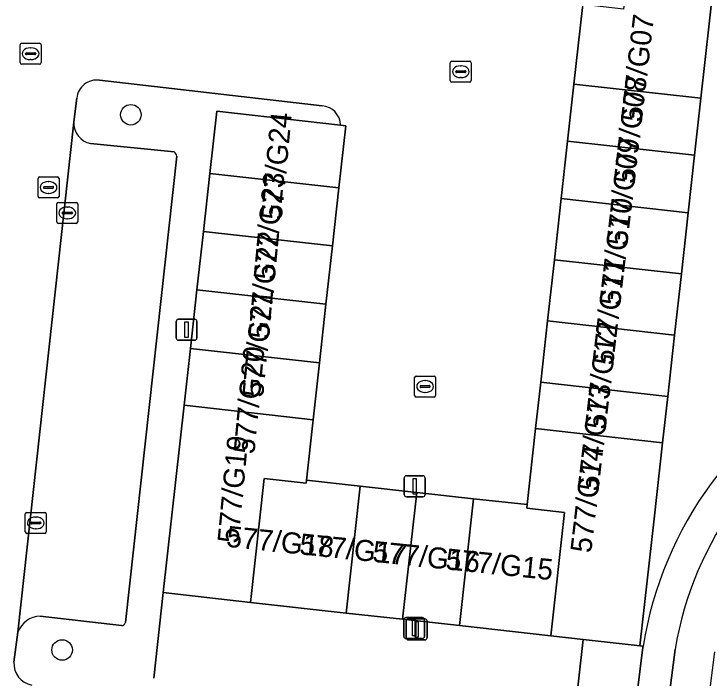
# Model space of a CAD drawing. Extents: x 162026 to 163502, y 387295 to 388169.
# Drawn here: x 162162.16 to 162195.29, y 387957.96 to 387989.59 of the extents above; entities that cross this region are included whole.
import ezdxf

# ---------------------------------------------------------------- set-up
doc = ezdxf.new("R2010")
doc.units = 0
for name, color, linetype in [('IMGEO_Boom', 7, 'Continuous'), ('IMGEO_Groenvoorziening', 7, 'Continuous'), ('IMGEO_Kolk', 7, 'Continuous'), ('IMGEO_Lichtmast', 7, 'Continuous'), ('IMGEO_Pand', 7, 'Continuous'), ('IMGEO_Pand_nummerreeks', 7, 'Continuous'), ('IMGEO_Parkeervlak_open', 7, 'Continuous'), ('IMGEO_Rijbaan_lokaal_open', 7, 'Continuous'), ('IMGEO_Rioolput', 7, 'Continuous'), ('IMGEO_Voetpad_open', 7, 'Continuous')]:
    doc.layers.add(name, color=color, linetype=linetype)

msp = doc.modelspace()

# ---------------------------------------------------------------- linework, layer by layer
at = {"layer": 'IMGEO_Boom'}
for centre in [(162167.731, 387984.79), (162164.456, 387959.299)]:
    msp.add_circle(centre, 0.489, dxfattribs=at)
at = {"layer": 'IMGEO_Groenvoorziening'}
for points in [[(162197.164, 387995.258), (162195.997, 387995.446), (162195.72, 387992.96), (162194.897, 387985.573), (162194.595, 387982.858), (162194.291, 387980.125), (162193.966, 387977.21), (162193.642, 387974.294), (162193.317, 387971.378), (162193.07, 387969.166), (162192.667, 387965.544), (162191.994, 387959.499), (162192.14, 387959.482)], [(162176.852, 387985.209), (162166.233, 387986.436)], [(162165.15, 387985.584), (162165.028, 387984.584), (162165.011, 387984.433)], [(162169.273, 387962.029), (162170.266, 387970.951), (162170.568, 387973.656), (162170.878, 387976.446), (162171.189, 387979.236), (162171.496, 387981.989), (162171.826, 387984.953), (162177.724, 387984.296)], [(162165.809, 387983.419), (162169.788, 387983.02)], [(162169.921, 387982.811), (162167.475, 387960.608)], [(162168.825, 387957.959), (162169.273, 387962.029)], [(162167.28, 387960.456), (162163.406, 387960.91)], [(162162.351, 387960.141), (162162.161, 387958.71)], [(162192.14, 387959.482), (162191.994, 387959.499), (162191.711, 387959.531), (162189.287, 387959.801), (162188.821, 387955.689)], [(162189.664, 387954.591), (162191.516, 387954.405), (162192.131, 387959.426), (162192.14, 387959.482)], [(162193.664, 387959.321), (162193.133, 387955.152), (162195.019, 387954.965), (162195.555, 387959.213)]]:
    msp.add_lwpolyline(points, dxfattribs=at)
for centre, radius, start, end in [((162166.11, 387985.478), 0.966, 82.6947, 173.6898), ((162176.787, 387984.274), 0.938, 1.3664, 86.002), ((162166.013, 387984.401), 1.003, 178.1488, 258.2554), ((162169.581, 387982.742), 0.347, 11.5485, 53.3939), ((162209.874, 387956.607), 17.965, 116.7271, 170.792), ((162209.805, 387956.652), 16.361, 116.181, 170.6106), ((162163.454, 387959.736), 1.175, 92.3531, 159.8243), ((162167.273, 387960.667), 0.211, 272.0368, 343.8352), ((162163.182, 387958.636), 1.023, 175.8798, 260.2286)]:
    msp.add_arc(centre, radius, start, end, dxfattribs=at)
at = {"layer": 'IMGEO_Kolk'}
for p, q in [((162182.955, 387986.414), (162182.955, 387987.266)), ((162183.03, 387987.34), (162183.882, 387987.34)), ((162183.443, 387987.12), (162183.468, 387987.12)), ((162183.956, 387987.266), (162183.956, 387986.414)), ((162183.214, 387986.834), (162183.214, 387986.846)), ((162183.652, 387986.797), (162183.254, 387986.797)), ((162183.257, 387986.883), (162183.655, 387986.883)), ((162183.698, 387986.846), (162183.698, 387986.834)), ((162183.466, 387986.56), (162183.441, 387986.56)), ((162183.882, 387986.34), (162183.03, 387986.34)), ((162164.201, 387979.688), (162164.201, 387980.54)), ((162164.276, 387980.614), (162165.128, 387980.614)), ((162165.202, 387980.54), (162165.202, 387979.688)), ((162164.689, 387980.394), (162164.714, 387980.394)), ((162164.46, 387980.108), (162164.46, 387980.12)), ((162164.898, 387980.071), (162164.5, 387980.071)), ((162164.503, 387980.157), (162164.901, 387980.157)), ((162164.712, 387979.834), (162164.687, 387979.834)), ((162164.944, 387980.12), (162164.944, 387980.108)), ((162165.128, 387979.614), (162164.276, 387979.614)), ((162181.253, 387971.42), (162181.253, 387972.272)), ((162181.328, 387972.346), (162182.18, 387972.346)), ((162182.254, 387972.272), (162182.254, 387971.42)), ((162181.555, 387971.889), (162181.953, 387971.889)), ((162181.741, 387972.126), (162181.766, 387972.126)), ((162181.512, 387971.84), (162181.512, 387971.852)), ((162181.95, 387971.803), (162181.552, 387971.803)), ((162181.764, 387971.566), (162181.739, 387971.566)), ((162181.996, 387971.852), (162181.996, 387971.84)), ((162182.18, 387971.346), (162181.328, 387971.346)), ((162162.701, 387964.923), (162162.701, 387965.775)), ((162162.776, 387965.849), (162163.628, 387965.849)), ((162163.189, 387965.629), (162163.214, 387965.629)), ((162163.702, 387965.775), (162163.702, 387964.923)), ((162162.96, 387965.343), (162162.96, 387965.355)), ((162163.398, 387965.306), (162163, 387965.306)), ((162163.003, 387965.392), (162163.401, 387965.392)), ((162163.444, 387965.355), (162163.444, 387965.343)), ((162163.212, 387965.069), (162163.187, 387965.069)), ((162163.628, 387964.849), (162162.776, 387964.849))]:
    msp.add_line(p, q, dxfattribs=at)
for points in [[(162182.955, 387986.414), (162182.955, 387987.266)], [(162183.03, 387987.34), (162183.882, 387987.34)], [(162183.956, 387987.266), (162183.956, 387986.414)], [(162183.882, 387986.34), (162183.03, 387986.34)], [(162164.201, 387979.688), (162164.201, 387980.54)], [(162164.276, 387980.614), (162165.128, 387980.614)], [(162165.202, 387980.54), (162165.202, 387979.688)], [(162165.128, 387979.614), (162164.276, 387979.614)], [(162181.253, 387971.42), (162181.253, 387972.272)], [(162181.328, 387972.346), (162182.18, 387972.346)], [(162182.254, 387972.272), (162182.254, 387971.42)], [(162182.18, 387971.346), (162181.328, 387971.346)], [(162162.701, 387964.923), (162162.701, 387965.775)], [(162162.776, 387965.849), (162163.628, 387965.849)], [(162163.702, 387965.775), (162163.702, 387964.923)], [(162163.628, 387964.849), (162162.776, 387964.849)]]:
    msp.add_lwpolyline(points, dxfattribs=at)
for centre, radius, start, end in [((162183.032, 387987.264), 0.0765, 91.552, 178.448), ((162183.032, 387987.264), 0.0765, 91.552, 178.448), ((162183.88, 387987.264), 0.0765, 1.552, 88.448), ((162183.88, 387987.264), 0.0765, 1.552, 88.448), ((162183.254, 387986.843), 0.0403, 85.8775, 175.7526), ((162183.251, 387986.833), 0.0366, 178.938, 274.7102), ((162183.655, 387986.84), 0.043, 264.8664, 352.4533), ((162183.659, 387986.845), 0.0386, 1.7309, 96.639), ((162183.032, 387986.416), 0.0765, 181.552, 268.448), ((162183.032, 387986.416), 0.0765, 181.552, 268.448), ((162183.88, 387986.416), 0.0765, 271.552, 358.448), ((162183.88, 387986.416), 0.0765, 271.552, 358.448), ((162164.278, 387980.538), 0.0765, 91.552, 178.448), ((162164.278, 387980.538), 0.0765, 91.552, 178.448), ((162165.126, 387980.538), 0.0765, 1.552, 88.448), ((162165.126, 387980.538), 0.0765, 1.552, 88.448), ((162164.5, 387980.117), 0.0403, 85.8775, 175.7526), ((162164.497, 387980.107), 0.0366, 178.938, 274.7102), ((162164.901, 387980.114), 0.043, 264.8664, 352.4533), ((162164.905, 387980.119), 0.0386, 1.7309, 96.639), ((162164.278, 387979.69), 0.0765, 181.552, 268.448), ((162164.278, 387979.69), 0.0765, 181.552, 268.448), ((162165.126, 387979.69), 0.0765, 271.552, 358.448), ((162165.126, 387979.69), 0.0765, 271.552, 358.448), ((162181.33, 387972.27), 0.0765, 91.552, 178.448), ((162181.33, 387972.27), 0.0765, 91.552, 178.448), ((162182.178, 387972.27), 0.0765, 1.552, 88.448), ((162182.178, 387972.27), 0.0765, 1.552, 88.448), ((162181.552, 387971.849), 0.0403, 85.8775, 175.7526), ((162181.957, 387971.851), 0.0386, 1.7309, 96.639), ((162181.549, 387971.839), 0.0366, 178.938, 274.7102), ((162181.953, 387971.846), 0.043, 264.8664, 352.4533), ((162181.33, 387971.422), 0.0765, 181.552, 268.448), ((162181.33, 387971.422), 0.0765, 181.552, 268.448), ((162182.178, 387971.422), 0.0765, 271.552, 358.448), ((162182.178, 387971.422), 0.0765, 271.552, 358.448), ((162162.778, 387965.773), 0.0765, 91.552, 178.448), ((162162.778, 387965.773), 0.0765, 91.552, 178.448), ((162163.626, 387965.773), 0.0765, 1.552, 88.448), ((162163.626, 387965.773), 0.0765, 1.552, 88.448), ((162163, 387965.352), 0.0403, 85.8775, 175.7526), ((162162.997, 387965.342), 0.0366, 178.938, 274.7102), ((162163.401, 387965.349), 0.043, 264.8664, 352.4533), ((162163.405, 387965.354), 0.0386, 1.7309, 96.639), ((162162.778, 387964.925), 0.0765, 181.552, 268.448), ((162162.778, 387964.925), 0.0765, 181.552, 268.448), ((162163.626, 387964.925), 0.0765, 271.552, 358.448), ((162163.626, 387964.925), 0.0765, 271.552, 358.448)]:
    msp.add_arc(centre, radius, start, end, dxfattribs=at)
for centre, major_axis, ratio, start_param, end_param in [((162183.442, 387986.84), (-0.387, 0.002), 0.722429, 4.712389, 7.853982), ((162183.467, 387986.84), (-0.39, 0.002), 0.717154, 1.570796, 4.712389), ((162164.688, 387980.114), (-0.387, 0.002), 0.722429, 4.712389, 7.853982), ((162164.713, 387980.114), (-0.39, 0.002), 0.717154, 1.570796, 4.712389), ((162181.74, 387971.846), (-0.387, 0.002), 0.722429, 4.712389, 7.853982), ((162181.765, 387971.846), (-0.39, 0.002), 0.717154, 1.570796, 4.712389), ((162163.188, 387965.349), (-0.387, 0.002), 0.722429, 4.712389, 7.853982), ((162163.213, 387965.349), (-0.39, 0.002), 0.717154, 1.570796, 4.712389)]:
    msp.add_ellipse(centre, major_axis=major_axis, ratio=ratio, start_param=start_param, end_param=end_param, dxfattribs=at)
at = {"layer": 'IMGEO_Lichtmast'}
for p, q in [((162169.891, 387974.149), (162169.891, 387974.949)), ((162169.891, 387974.949), (162169.891, 387974.149)), ((162169.991, 387975.049), (162170.781, 387975.049)), ((162170.781, 387975.049), (162169.991, 387975.049)), ((162170.881, 387974.949), (162170.881, 387974.149)), ((162170.881, 387974.149), (162170.881, 387974.949)), ((162170.781, 387974.049), (162169.991, 387974.049)), ((162169.991, 387974.049), (162170.781, 387974.049)), ((162180.86, 387967.595), (162181.65, 387967.595)), ((162181.65, 387967.595), (162180.86, 387967.595)), ((162180.76, 387966.695), (162180.76, 387967.495)), ((162180.76, 387967.495), (162180.76, 387966.695)), ((162181.75, 387967.495), (162181.75, 387966.695)), ((162181.75, 387966.695), (162181.75, 387967.495)), ((162181.65, 387966.595), (162180.86, 387966.595)), ((162180.86, 387966.595), (162181.65, 387966.595)), ((162180.735, 387959.941), (162180.735, 387960.741)), ((162180.735, 387960.741), (162180.735, 387959.941)), ((162180.835, 387960.841), (162181.625, 387960.841)), ((162181.625, 387960.841), (162180.835, 387960.841)), ((162180.858, 387959.878), (162180.858, 387960.678)), ((162180.858, 387960.678), (162180.858, 387959.878)), ((162180.958, 387960.778), (162181.748, 387960.778)), ((162181.748, 387960.778), (162180.958, 387960.778)), ((162181.725, 387960.741), (162181.725, 387959.941)), ((162181.725, 387959.941), (162181.725, 387960.741)), ((162181.848, 387960.678), (162181.848, 387959.878)), ((162181.848, 387959.878), (162181.848, 387960.678)), ((162181.625, 387959.841), (162180.835, 387959.841)), ((162180.835, 387959.841), (162181.625, 387959.841)), ((162181.748, 387959.778), (162180.958, 387959.778)), ((162180.958, 387959.778), (162181.748, 387959.778))]:
    msp.add_line(p, q, dxfattribs=at)
for points in [[(162170.311, 387974.924), (162170.461, 387974.924), (162170.461, 387974.174), (162170.311, 387974.174), (162170.311, 387974.924)], [(162181.18, 387967.47), (162181.33, 387967.47), (162181.33, 387966.72), (162181.18, 387966.72), (162181.18, 387967.47)], [(162181.155, 387960.716), (162181.305, 387960.716), (162181.305, 387959.966), (162181.155, 387959.966), (162181.155, 387960.716)], [(162181.278, 387960.653), (162181.428, 387960.653), (162181.428, 387959.903), (162181.278, 387959.903), (162181.278, 387960.653)]]:
    msp.add_lwpolyline(points, dxfattribs=at)
for centre, start, end in [((162169.991, 387974.949), 90, 180), ((162169.991, 387974.949), 90, 180), ((162170.781, 387974.949), 0, 90), ((162170.781, 387974.949), 360, 90), ((162169.991, 387974.149), 180, 270), ((162169.991, 387974.149), 180, 270), ((162170.781, 387974.149), 270, 0), ((162170.781, 387974.149), 270, 0), ((162180.86, 387967.495), 90, 180), ((162180.86, 387967.495), 90, 180), ((162181.65, 387967.495), 0, 90), ((162181.65, 387967.495), 360, 90), ((162180.86, 387966.695), 180, 270), ((162180.86, 387966.695), 180, 270), ((162181.65, 387966.695), 270, 0), ((162181.65, 387966.695), 270, 0), ((162180.835, 387960.741), 90, 180), ((162180.835, 387960.741), 90, 180), ((162180.958, 387960.678), 90, 180), ((162180.958, 387960.678), 90, 180), ((162181.625, 387960.741), 0, 90), ((162181.625, 387960.741), 360, 90), ((162181.748, 387960.678), 0, 90), ((162181.748, 387960.678), 360, 90), ((162180.835, 387959.941), 180, 270), ((162180.835, 387959.941), 180, 270), ((162180.958, 387959.878), 180, 270), ((162180.958, 387959.878), 180, 270), ((162181.625, 387959.941), 270, 0), ((162181.625, 387959.941), 270, 0), ((162181.748, 387959.878), 270, 0), ((162181.748, 387959.878), 270, 0)]:
    msp.add_arc(centre, 0.1, start, end, dxfattribs=at)
at = {"layer": 'IMGEO_Pand'}
for points in [[(162195.997, 387995.446), (162191.887, 387995.904), (162191.209, 387989.823), (162189.271, 387990.039), (162189.254, 387989.898), (162188.847, 387986.247), (162194.897, 387985.573), (162195.72, 387992.96)], [(162188.545, 387983.533), (162194.595, 387982.858), (162194.897, 387985.573), (162188.847, 387986.247)], [(162177.974, 387984.268), (162177.724, 387984.296), (162171.826, 387984.953), (162171.496, 387981.989), (162177.644, 387981.304)], [(162188.241, 387980.8), (162194.291, 387980.125), (162194.595, 387982.858), (162188.545, 387983.533)], [(162177.644, 387981.304), (162171.496, 387981.989), (162171.189, 387979.236), (162177.338, 387978.551)], [(162187.916, 387977.884), (162193.966, 387977.21), (162194.291, 387980.125), (162188.241, 387980.8)], [(162177.338, 387978.551), (162171.189, 387979.236), (162170.878, 387976.446), (162177.027, 387975.761)], [(162187.591, 387974.968), (162193.642, 387974.294), (162193.966, 387977.21), (162187.916, 387977.884)], [(162177.027, 387975.761), (162170.878, 387976.446), (162170.568, 387973.656), (162176.716, 387972.971)], [(162187.267, 387972.051), (162193.317, 387971.378), (162193.642, 387974.294), (162187.591, 387974.968)], [(162176.716, 387972.971), (162170.568, 387973.656), (162170.266, 387970.951), (162176.415, 387970.266)], [(162187.021, 387969.842), (162193.07, 387969.166), (162193.317, 387971.378), (162187.267, 387972.051)], [(162176.415, 387970.266), (162170.266, 387970.951), (162169.273, 387962.029), (162173.436, 387961.565), (162174.091, 387967.462), (162176.078, 387967.241), (162176.095, 387967.391)], [(162192.667, 387965.544), (162193.07, 387969.166), (162187.021, 387969.842), (162186.617, 387966.219), (162186.598, 387966.05), (162188.404, 387965.849), (162187.75, 387959.972), (162189.287, 387959.801), (162191.711, 387959.531), (162191.994, 387959.499)], [(162176.095, 387967.391), (162176.078, 387967.241), (162174.091, 387967.462), (162173.436, 387961.565), (162177.993, 387961.058), (162178.666, 387967.105)], [(162181.356, 387966.805), (162178.666, 387967.105), (162177.993, 387961.058), (162180.683, 387960.759)], [(162180.683, 387960.759), (162183.39, 387960.457), (162184.063, 387966.503), (162181.356, 387966.805)], [(162184.063, 387966.503), (162183.39, 387960.457), (162187.75, 387959.972), (162188.404, 387965.849), (162186.598, 387966.05), (162186.617, 387966.219)]]:
    msp.add_lwpolyline(points, close=True, dxfattribs=at)
at = {"layer": 'IMGEO_Parkeervlak_open'}
for points in [[(162165.011, 387984.433), (162162.351, 387960.141)], [(162169.788, 387983.02), (162165.809, 387983.419)], [(162167.475, 387960.608), (162169.921, 387982.811)], [(162189.287, 387959.801), (162187.75, 387959.972), (162183.39, 387960.457), (162180.683, 387960.759), (162177.993, 387961.058), (162173.436, 387961.565), (162169.273, 387962.029), (162168.825, 387957.959)], [(162163.406, 387960.91), (162167.28, 387960.456)], [(162188.821, 387955.689), (162189.287, 387959.801)]]:
    msp.add_lwpolyline(points, dxfattribs=at)
for centre, radius, start, end in [((162166.013, 387984.401), 1.003, 178.1488, 258.2554), ((162169.581, 387982.742), 0.347, 11.5485, 53.3939), ((162163.454, 387959.736), 1.175, 92.3531, 159.8243), ((162167.273, 387960.667), 0.211, 272.0368, 343.8352)]:
    msp.add_arc(centre, radius, start, end, dxfattribs=at)
at = {"layer": 'IMGEO_Rijbaan_lokaal_open'}
for points in [[(162177.724, 387984.296), (162177.974, 387984.268), (162177.644, 387981.304), (162177.338, 387978.551), (162177.027, 387975.761), (162176.716, 387972.971), (162176.415, 387970.266), (162176.095, 387967.391), (162178.666, 387967.105), (162181.356, 387966.805), (162184.063, 387966.503), (162186.617, 387966.219), (162187.021, 387969.842), (162187.267, 387972.051), (162187.591, 387974.968), (162187.916, 387977.884), (162188.241, 387980.8), (162188.545, 387983.533), (162188.847, 387986.247), (162189.254, 387989.898)], [(162166.233, 387986.436), (162176.852, 387985.209)], [(162162.161, 387958.71), (162162.351, 387960.141), (162165.011, 387984.433), (162165.028, 387984.584), (162165.15, 387985.584)]]:
    msp.add_lwpolyline(points, dxfattribs=at)
for centre, radius, start, end in [((162166.11, 387985.478), 0.966, 82.6947, 173.6898), ((162176.787, 387984.274), 0.938, 1.3664, 86.002), ((162163.182, 387958.636), 1.023, 175.8798, 260.2286)]:
    msp.add_arc(centre, radius, start, end, dxfattribs=at)
at = {"layer": 'IMGEO_Rioolput'}
for p, q in [((162162.455, 387987.27), (162162.455, 387988.122)), ((162162.53, 387988.196), (162163.382, 387988.196)), ((162163.456, 387988.122), (162163.456, 387987.27)), ((162162.943, 387987.976), (162162.968, 387987.976)), ((162162.714, 387987.69), (162162.714, 387987.702)), ((162163.152, 387987.653), (162162.754, 387987.653)), ((162162.757, 387987.739), (162163.155, 387987.739)), ((162163.198, 387987.702), (162163.198, 387987.69)), ((162163.382, 387987.196), (162162.53, 387987.196)), ((162162.966, 387987.416), (162162.941, 387987.416)), ((162163.384, 387981.826), (162164.236, 387981.826)), ((162163.309, 387980.9), (162163.309, 387981.752)), ((162163.797, 387981.606), (162163.822, 387981.606)), ((162164.31, 387981.752), (162164.31, 387980.9)), ((162163.568, 387981.32), (162163.568, 387981.332)), ((162164.006, 387981.283), (162163.608, 387981.283)), ((162163.611, 387981.369), (162164.009, 387981.369)), ((162164.052, 387981.332), (162164.052, 387981.32)), ((162164.236, 387980.826), (162163.384, 387980.826)), ((162163.82, 387981.046), (162163.795, 387981.046))]:
    msp.add_line(p, q, dxfattribs=at)
for points in [[(162162.455, 387987.27), (162162.455, 387988.122)], [(162162.53, 387988.196), (162163.382, 387988.196)], [(162163.456, 387988.122), (162163.456, 387987.27)], [(162163.382, 387987.196), (162162.53, 387987.196)], [(162163.384, 387981.826), (162164.236, 387981.826)], [(162163.309, 387980.9), (162163.309, 387981.752)], [(162164.31, 387981.752), (162164.31, 387980.9)], [(162164.236, 387980.826), (162163.384, 387980.826)]]:
    msp.add_lwpolyline(points, dxfattribs=at)
for centre, radius, start, end in [((162162.532, 387988.12), 0.0765, 91.552, 178.448), ((162162.532, 387988.12), 0.0765, 91.552, 178.448), ((162163.38, 387988.12), 0.0765, 1.552, 88.448), ((162163.38, 387988.12), 0.0765, 1.552, 88.448), ((162162.754, 387987.699), 0.0403, 85.8775, 175.7526), ((162162.751, 387987.689), 0.0366, 178.938, 274.7102), ((162163.155, 387987.696), 0.043, 264.8664, 352.4533), ((162163.159, 387987.701), 0.0386, 1.7309, 96.639), ((162162.532, 387987.272), 0.0765, 181.552, 268.448), ((162162.532, 387987.272), 0.0765, 181.552, 268.448), ((162163.38, 387987.272), 0.0765, 271.552, 358.448), ((162163.38, 387987.272), 0.0765, 271.552, 358.448), ((162163.386, 387981.75), 0.0765, 91.552, 178.448), ((162163.386, 387981.75), 0.0765, 91.552, 178.448), ((162164.234, 387981.75), 0.0765, 1.552, 88.448), ((162164.234, 387981.75), 0.0765, 1.552, 88.448), ((162163.608, 387981.329), 0.0403, 85.8775, 175.7526), ((162163.605, 387981.319), 0.0366, 178.938, 274.7102), ((162164.009, 387981.326), 0.043, 264.8664, 352.4533), ((162164.013, 387981.331), 0.0386, 1.7309, 96.639), ((162163.386, 387980.902), 0.0765, 181.552, 268.448), ((162163.386, 387980.902), 0.0765, 181.552, 268.448), ((162164.234, 387980.902), 0.0765, 271.552, 358.448), ((162164.234, 387980.902), 0.0765, 271.552, 358.448)]:
    msp.add_arc(centre, radius, start, end, dxfattribs=at)
for centre, major_axis, ratio, start_param, end_param in [((162162.942, 387987.696), (-0.387, 0.002), 0.722429, 4.712389, 7.853982), ((162162.967, 387987.696), (-0.39, 0.002), 0.717154, 1.570796, 4.712389), ((162163.796, 387981.326), (-0.387, 0.002), 0.722429, 4.712389, 7.853982), ((162163.821, 387981.326), (-0.39, 0.002), 0.717154, 1.570796, 4.712389)]:
    msp.add_ellipse(centre, major_axis=major_axis, ratio=ratio, start_param=start_param, end_param=end_param, dxfattribs=at)
at = {"layer": 'IMGEO_Voetpad_open'}
msp.add_lwpolyline([(162192.14, 387959.482), (162192.131, 387959.426), (162191.516, 387954.405), (162190.807, 387948.616), (162190.639, 387947.238), (162192.142, 387947.067), (162193.408, 387946.923), (162194.051, 387946.85), (162195.019, 387954.965), (162193.133, 387955.152), (162193.664, 387959.321)], dxfattribs=at)
for centre, radius, start, end in [((162209.874, 387956.607), 17.965, 116.7271, 170.792), ((162209.805, 387956.652), 16.361, 116.181, 170.6106)]:
    msp.add_arc(centre, radius, start, end, dxfattribs=at)

# ---------------------------------------------------------------- texts
at = {"layer": 'IMGEO_Pand_nummerreeks'}
for s, rotation, p in [('577/G07', 83.3046, (162192.073, 387984.413)), ('577/G08', 83.3046, (162191.728, 387981.471)), ('577/G24', 84.5285, (162174.918, 387979.748)), ('577/G09', 83.3046, (162191.382, 387978.52)), ('577/G23', 84.5273, (162174.569, 387976.897)), ('577/G10', 83.3046, (162191.047, 387975.672)), ('577/G22', 84.5273, (162174.318, 387974.084)), ('577/G11', 83.3046, (162190.714, 387972.833)), ('577/G21', 84.5273, (162174.033, 387971.304)), ('577/G12', 83.3046, (162190.355, 387969.772)), ('577/G20', 84.5273, (162173.618, 387968.602)), ('577/G13', 83.3046, (162190.01, 387966.833)), ('577/G19', 84.5273, (162172.85, 387964.349)), ('577/G14', 83.3023, (162189.664, 387963.888)), ('577/G18', 354.1226, (162172.252, 387964.219)), ('577/G17', 354.1226, (162175.732, 387963.861)), ('577/G16', 354.1226, (162179.214, 387963.503)), ('577/G15', 354.1226, (162182.697, 387963.144))]:
    msp.add_text(s, height=1, rotation=rotation, dxfattribs=at).set_placement(p)

doc.saveas('drawing.dxf')
